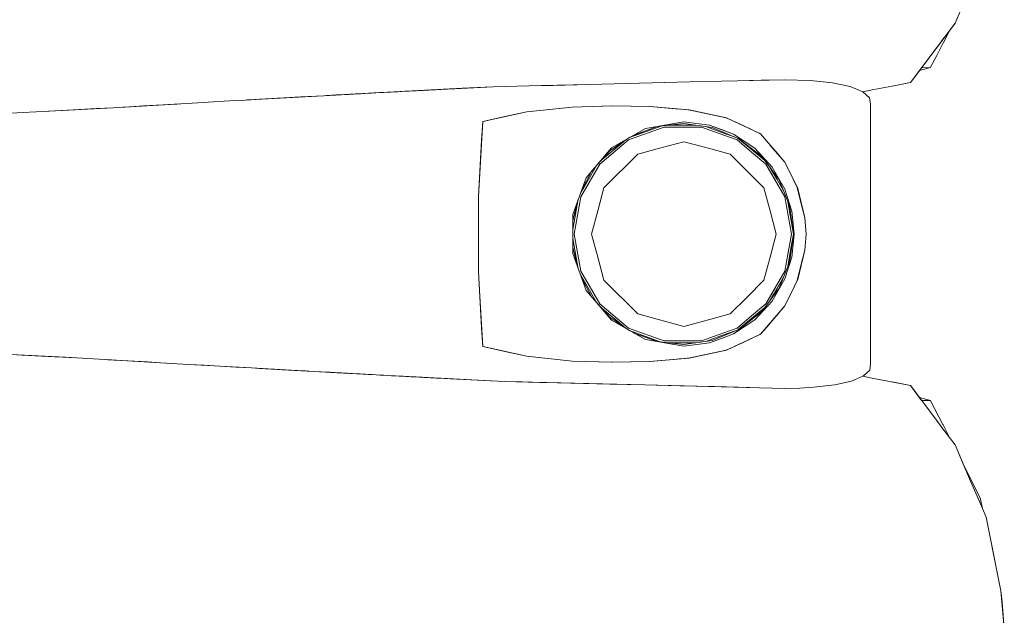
# Model space of a CAD drawing. Header units: millimetres. Extents: x 2 to 902, y -447 to 199.
# Tile 960 of 1056: x 61.676 to 62.513, y 173.198 to 173.704. Entities that reach past the tile are written whole.
import ezdxf

# ---------------------------------------------------------------- set-up
doc = ezdxf.new("R2010")
doc.units = ezdxf.units.MM
doc.header["$MEASUREMENT"] = 0
doc.layers.add('IFC-Elemento de mobília-Contorno', color=152, linetype='Continuous', lineweight=5)

msp = doc.modelspace()

# ---------------------------------------------------------------- linework, layer by layer
at = {"layer": 'IFC-Elemento de mobília-Contorno', "color": 7, "lineweight": 5}
for p, q in [((62.47145, 173.70155), (62.49788, 173.76298)), ((62.47145, 173.70155), (62.47806, 173.71691)), ((62.43362, 173.65095), (62.47145, 173.70155)), ((62.43835, 173.65728), (62.47145, 173.70155)), ((62.44308, 173.6636), (62.47145, 173.70155)), ((62.45254, 173.67625), (62.47145, 173.70155)), ((62.45727, 173.68257), (62.47145, 173.70155)), ((62.45727, 173.68257), (62.462, 173.6889)), ((62.46123, 173.6845), (62.46661, 173.69506)), ((62.45254, 173.67625), (62.45727, 173.68257)), ((62.45585, 173.6741), (62.46101, 173.6842)), ((62.46111, 173.68435), (62.46123, 173.6845)), ((62.44308, 173.6636), (62.45254, 173.67625)), ((62.45073, 173.66406), (62.45585, 173.6741)), ((62.43835, 173.65728), (62.44308, 173.6636)), ((62.44121, 173.6611), (62.45046, 173.6637)), ((62.44308, 173.6636), (62.45046, 173.6637)), ((62.45046, 173.6637), (62.45073, 173.66406)), ((62.43362, 173.65095), (62.43835, 173.65728)), ((62.03275, 173.64504), (62.07871, 173.64742)), ((62.03275, 173.64504), (62.05521, 173.64621)), ((62.03275, 173.64504), (62.05341, 173.64611)), ((62.03275, 173.64504), (62.05251, 173.64607)), ((62.03275, 173.64504), (62.04982, 173.64592)), ((62.03275, 173.64504), (62.04892, 173.64588)), ((62.03275, 173.64504), (62.04623, 173.64574)), ((62.03275, 173.64504), (62.04533, 173.6457)), ((62.03275, 173.64504), (62.04353, 173.6456)), ((62.03275, 173.64504), (62.04174, 173.64551)), ((62.03455, 173.64514), (62.07871, 173.64742)), ((62.03635, 173.64523), (62.07871, 173.64742)), ((62.03814, 173.64533), (62.07871, 173.64742)), ((62.04174, 173.64551), (62.07871, 173.64742)), ((62.04353, 173.6456), (62.07871, 173.64742)), ((62.04533, 173.6457), (62.07871, 173.64742)), ((62.04623, 173.64574), (62.07871, 173.64742)), ((62.04892, 173.64588), (62.07871, 173.64742)), ((62.04982, 173.64592), (62.07871, 173.64742)), ((62.05251, 173.64607), (62.07871, 173.64742)), ((62.05341, 173.64611), (62.07871, 173.64742)), ((62.05366, 173.64612), (62.07871, 173.64742)), ((62.05366, 173.64612), (62.06005, 173.64645)), ((62.05521, 173.64621), (62.07871, 173.64742)), ((62.0554, 173.64621), (62.0588, 173.64639)), ((62.05544, 173.64621), (62.0615, 173.64653)), ((62.05573, 173.64622), (62.07871, 173.64742)), ((62.05573, 173.64622), (62.0597, 173.64643)), ((62.05581, 173.64622), (62.07871, 173.64742)), ((62.05608, 173.64624), (62.07871, 173.64742)), ((62.0562, 173.64624), (62.07871, 173.64742)), ((62.0588, 173.64639), (62.07871, 173.64742)), ((62.0597, 173.64643), (62.07871, 173.64742)), ((62.06005, 173.64645), (62.07871, 173.64742)), ((62.0615, 173.64653), (62.07871, 173.64742)), ((62.07871, 173.64742), (62.11954, 173.64831)), ((62.07871, 173.64742), (62.09913, 173.64787)), ((62.09913, 173.64787), (62.11954, 173.64831)), ((62.11954, 173.64831), (62.16037, 173.64921)), ((62.11954, 173.64831), (62.13995, 173.64876)), ((62.11954, 173.64831), (62.12975, 173.64854)), ((62.12975, 173.64854), (62.16037, 173.64921)), ((62.13995, 173.64876), (62.15016, 173.64899)), ((62.15016, 173.64899), (62.16037, 173.64921)), ((62.16037, 173.64921), (62.24605, 173.6516)), ((62.16037, 173.64921), (62.18179, 173.64981)), ((62.18179, 173.64981), (62.19249, 173.65011)), ((62.19249, 173.65011), (62.24605, 173.6516)), ((62.21392, 173.6507), (62.24605, 173.6516)), ((62.21392, 173.6507), (62.22463, 173.651)), ((62.22463, 173.651), (62.24605, 173.6516)), ((62.24605, 173.6516), (62.32689, 173.6534)), ((62.28647, 173.65249), (62.32689, 173.6534)), ((62.28647, 173.65249), (62.30668, 173.65295)), ((62.30668, 173.65295), (62.32689, 173.6534)), ((62.32689, 173.6534), (62.34847, 173.65269)), ((62.34847, 173.65269), (62.3673, 173.65075)), ((62.3673, 173.65075), (62.38238, 173.64754)), ((62.38238, 173.64754), (62.39302, 173.6432)), ((62.40228, 173.64496), (62.41795, 173.64795)), ((62.41795, 173.64795), (62.43362, 173.65095)), ((61.88032, 173.63674), (61.89658, 173.63765)), ((61.88176, 173.63682), (61.93489, 173.63979)), ((61.88176, 173.63682), (61.92161, 173.63905)), ((61.88176, 173.63682), (61.91497, 173.63868)), ((61.88176, 173.63682), (61.89504, 173.63756)), ((61.89504, 173.63756), (61.90168, 173.63793)), ((61.89658, 173.63765), (61.90735, 173.63825)), ((61.89658, 173.63765), (61.90152, 173.63792)), ((61.90168, 173.63793), (61.90832, 173.6383)), ((61.90832, 173.6383), (61.91497, 173.63868)), ((61.91497, 173.63868), (61.92161, 173.63905)), ((61.92161, 173.63905), (61.92825, 173.63942)), ((61.92825, 173.63942), (61.93489, 173.63979)), ((61.93489, 173.63979), (61.98896, 173.64273)), ((61.93489, 173.63979), (61.9822, 173.64236)), ((61.93489, 173.63979), (61.97882, 173.64218)), ((61.93489, 173.63979), (61.96531, 173.64144)), ((61.93489, 173.63979), (61.96193, 173.64126)), ((61.93489, 173.63979), (61.94841, 173.64052)), ((61.93489, 173.63979), (61.94165, 173.64016)), ((61.93721, 173.63992), (61.94165, 173.64016)), ((61.9383, 173.63997), (61.94534, 173.64037)), ((61.9383, 173.63997), (61.94127, 173.64014)), ((61.94127, 173.64014), (61.94534, 173.64037)), ((61.94165, 173.64016), (61.94841, 173.64052)), ((61.94534, 173.64037), (61.95435, 173.64085)), ((61.94534, 173.64037), (61.95361, 173.64081)), ((61.94534, 173.64037), (61.94948, 173.64059)), ((61.94841, 173.64052), (61.95517, 173.64089)), ((61.94948, 173.64059), (61.95361, 173.64081)), ((61.95361, 173.64081), (61.9591, 173.64111)), ((61.95361, 173.64081), (61.95606, 173.64094)), ((61.95517, 173.64089), (61.95855, 173.64108)), ((61.95517, 173.64089), (61.95598, 173.64093)), ((61.95558, 173.64091), (61.95692, 173.64099)), ((61.95855, 173.64108), (61.96531, 173.64144)), ((61.96193, 173.64126), (61.96531, 173.64144)), ((61.96322, 173.64133), (61.96628, 173.6415)), ((61.96531, 173.64144), (61.96869, 173.64163)), ((61.96842, 173.64161), (61.97544, 173.642)), ((61.97544, 173.642), (61.97882, 173.64218)), ((61.97882, 173.64218), (61.9822, 173.64236)), ((61.9822, 173.64236), (61.98559, 173.64254)), ((61.98559, 173.64254), (61.98896, 173.64273)), ((61.98896, 173.64273), (62.03139, 173.64497)), ((61.98896, 173.64273), (62.03002, 173.6449)), ((61.98896, 173.64273), (62.02728, 173.64476)), ((61.98896, 173.64273), (62.02591, 173.64468)), ((61.98896, 173.64273), (62.02455, 173.64461)), ((61.98896, 173.64273), (62.01359, 173.64403)), ((61.98896, 173.64273), (62.01086, 173.64389)), ((61.98896, 173.64273), (61.99991, 173.6433)), ((61.98896, 173.64273), (61.9917, 173.64288)), ((61.9917, 173.64288), (61.99444, 173.64302)), ((61.99444, 173.64302), (61.99991, 173.6433)), ((61.99444, 173.64302), (61.9979, 173.6432)), ((61.99991, 173.6433), (62.00539, 173.6436)), ((62.00126, 173.64337), (62.0053, 173.6436)), ((62.00367, 173.6435), (62.00543, 173.6436)), ((62.005, 173.64358), (62.00601, 173.64363)), ((62.005, 173.64358), (62.00539, 173.6436)), ((62.00505, 173.64358), (62.00594, 173.64363)), ((62.0052, 173.64359), (62.00614, 173.64364)), ((62.00526, 173.64359), (62.00561, 173.64361)), ((62.00536, 173.6436), (62.01157, 173.64393)), ((62.00536, 173.6436), (62.00743, 173.64371)), ((62.00539, 173.6436), (62.01086, 173.64389)), ((62.00539, 173.6436), (62.00743, 173.64371)), ((62.00541, 173.6436), (62.00629, 173.64365)), ((62.00544, 173.6436), (62.01157, 173.64393)), ((62.00558, 173.64361), (62.00641, 173.64365)), ((62.00609, 173.64364), (62.01157, 173.64393)), ((62.00634, 173.64365), (62.01157, 173.64393)), ((62.00651, 173.64366), (62.01157, 173.64393)), ((62.00655, 173.64366), (62.01157, 173.64393)), ((62.00663, 173.64367), (62.01157, 173.64393)), ((62.00671, 173.64367), (62.01157, 173.64393)), ((62.00678, 173.64367), (62.01157, 173.64393)), ((62.00696, 173.64368), (62.01157, 173.64393)), ((62.00743, 173.64371), (62.01157, 173.64393)), ((62.00743, 173.64371), (62.01086, 173.64389)), ((62.01057, 173.64387), (62.01359, 173.64403)), ((62.01157, 173.64393), (62.01363, 173.64404)), ((62.01359, 173.64403), (62.01633, 173.64417)), ((62.01363, 173.64404), (62.01569, 173.64414)), ((62.01363, 173.64404), (62.01464, 173.64409)), ((62.01568, 173.64414), (62.01631, 173.64417)), ((62.01569, 173.64414), (62.01907, 173.64432)), ((62.01569, 173.64414), (62.01658, 173.64419)), ((62.01633, 173.64417), (62.01907, 173.64432)), ((62.01858, 173.64429), (62.01879, 173.6443)), ((62.01886, 173.64431), (62.02181, 173.64447)), ((62.01888, 173.64431), (62.01935, 173.64433)), ((62.02181, 173.64447), (62.02455, 173.64461)), ((62.02455, 173.64461), (62.02591, 173.64468)), ((62.02591, 173.64468), (62.02728, 173.64476)), ((62.02728, 173.64476), (62.03002, 173.6449)), ((62.03002, 173.6449), (62.03139, 173.64497)), ((62.03139, 173.64497), (62.03275, 173.64504)), ((62.03275, 173.64504), (62.03994, 173.64541)), ((62.03275, 173.64504), (62.03814, 173.64533)), ((62.03275, 173.64504), (62.03635, 173.64523)), ((62.03275, 173.64504), (62.03455, 173.64514)), ((62.39302, 173.6432), (62.39882, 173.63805)), ((62.39304, 173.64319), (62.40228, 173.64496)), ((62.39882, 173.63805), (62.39959, 173.63255)), ((61.71243, 173.62711), (61.75591, 173.62958)), ((61.71243, 173.62711), (61.74142, 173.62875)), ((61.72692, 173.62793), (61.74142, 173.62875)), ((61.74142, 173.62875), (61.75591, 173.62958)), ((61.75591, 173.62958), (61.7704, 173.6304)), ((61.75591, 173.62958), (61.76536, 173.63012)), ((61.76409, 173.63004), (61.76536, 173.63012)), ((61.76536, 173.63012), (61.81223, 173.63283)), ((61.76536, 173.63012), (61.7818, 173.63107)), ((61.7704, 173.6304), (61.82764, 173.63372)), ((61.7704, 173.6304), (61.81333, 173.63289)), ((61.7704, 173.6304), (61.78471, 173.63123)), ((61.78132, 173.63104), (61.80989, 173.63269)), ((61.7818, 173.63107), (61.78858, 173.63146)), ((61.79902, 173.63206), (61.82764, 173.63372)), ((61.81333, 173.63289), (61.82764, 173.63372)), ((61.82764, 173.63372), (61.8547, 173.63528)), ((61.82764, 173.63372), (61.84117, 173.6345)), ((61.84117, 173.6345), (61.8547, 173.63528)), ((61.8547, 173.63528), (61.86823, 173.63605)), ((61.86819, 173.63604), (61.873, 173.63632)), ((61.86819, 173.63604), (61.87005, 173.63616)), ((61.86823, 173.63605), (61.88176, 173.63682)), ((61.86823, 173.63605), (61.87212, 173.63627)), ((61.86949, 173.63612), (61.87129, 173.63622)), ((61.86954, 173.63612), (61.8712, 173.63621)), ((61.87021, 173.63616), (61.87212, 173.63627)), ((61.87212, 173.63627), (61.88032, 173.63674)), ((62.10751, 173.62603), (62.14603, 173.63013)), ((62.14603, 173.63013), (62.18017, 173.63122)), ((62.14603, 173.63013), (62.17963, 173.63121)), ((62.17963, 173.63121), (62.2118, 173.63068)), ((62.17963, 173.63121), (62.17974, 173.63121)), ((62.18017, 173.63122), (62.21196, 173.63068)), ((62.2118, 173.63068), (62.22834, 173.6292)), ((62.21196, 173.63068), (62.24542, 173.62766)), ((62.21196, 173.63068), (62.22869, 173.62916)), ((62.21196, 173.63068), (62.23706, 173.62841)), ((62.22834, 173.6292), (62.24489, 173.62773)), ((62.22869, 173.62916), (62.24542, 173.62766)), ((62.23373, 173.62871), (62.23377, 173.62871)), ((62.23373, 173.62871), (62.23377, 173.62871)), ((62.39955, 173.41179), (62.39959, 173.63255)), ((61.65664, 173.62421), (61.68454, 173.62567)), ((61.68454, 173.62567), (61.71243, 173.62711)), ((61.70079, 173.62651), (61.71698, 173.62741)), ((61.71243, 173.62711), (61.72692, 173.62793)), ((61.71698, 173.62741), (61.73295, 173.62829)), ((61.71698, 173.62741), (61.73295, 173.62829)), ((61.73295, 173.62829), (61.73697, 173.62851)), ((62.06995, 173.61791), (62.10751, 173.62603)), ((62.06995, 173.61791), (62.08873, 173.62197)), ((62.08873, 173.62197), (62.10751, 173.62603)), ((62.24429, 173.62778), (62.245, 173.6277)), ((62.24489, 173.62773), (62.2768, 173.62096)), ((62.24542, 173.62766), (62.27712, 173.62086)), ((62.24542, 173.62766), (62.26127, 173.62426)), ((62.26127, 173.62426), (62.26919, 173.62256)), ((62.2762, 173.62109), (62.27712, 173.62086)), ((62.2768, 173.62096), (62.29121, 173.61429)), ((62.27712, 173.62086), (62.29166, 173.61404)), ((62.27712, 173.62086), (62.28439, 173.61745)), ((62.06624, 173.55407), (62.06995, 173.618)), ((62.06717, 173.57003), (62.06995, 173.61791)), ((62.06902, 173.60195), (62.06995, 173.61791)), ((62.19394, 173.60215), (62.22405, 173.61307)), ((62.19467, 173.60414), (62.22174, 173.61397)), ((62.19793, 173.60605), (62.2183, 173.61359)), ((62.20825, 173.61194), (62.24097, 173.61745)), ((62.20825, 173.61194), (62.22467, 173.6147)), ((62.2183, 173.61359), (62.24097, 173.61613)), ((62.22405, 173.61307), (62.25604, 173.61307)), ((62.22461, 173.61469), (62.24097, 173.61745)), ((62.22824, 173.6147), (62.25107, 173.6147)), ((62.24097, 173.61745), (62.26266, 173.61472)), ((62.24097, 173.61613), (62.26512, 173.61272)), ((62.25604, 173.61307), (62.27108, 173.6076)), ((62.25963, 173.61349), (62.27162, 173.60913)), ((62.26266, 173.61472), (62.28312, 173.6071)), ((62.26266, 173.61472), (62.27289, 173.61091)), ((62.26512, 173.61272), (62.28758, 173.60321)), ((62.28422, 173.61752), (62.29166, 173.61404)), ((62.29121, 173.61429), (62.30562, 173.60762)), ((62.29166, 173.61404), (62.3062, 173.60721)), ((62.17804, 173.59283), (62.19503, 173.60439)), ((62.17936, 173.59544), (62.1938, 173.6037)), ((62.1938, 173.6037), (62.20825, 173.61194)), ((62.27108, 173.6076), (62.28612, 173.60214)), ((62.27162, 173.60913), (62.28534, 173.60415)), ((62.27289, 173.61091), (62.28312, 173.6071)), ((62.28312, 173.6071), (62.29219, 173.60106)), ((62.30492, 173.60794), (62.30576, 173.60746)), ((62.30562, 173.60762), (62.30582, 173.60739)), ((62.30562, 173.60762), (62.30582, 173.60739)), ((62.3062, 173.60721), (62.31137, 173.60122)), ((62.3062, 173.60721), (62.31654, 173.59523)), ((62.3062, 173.60721), (62.32172, 173.58924)), ((62.06624, 173.55407), (62.06902, 173.60195)), ((62.0681, 173.58599), (62.06902, 173.60195)), ((62.15791, 173.57002), (62.17936, 173.59544)), ((62.16936, 173.58159), (62.19394, 173.60215)), ((62.1715, 173.58551), (62.18988, 173.60088)), ((62.20169, 173.59013), (62.22133, 173.59539)), ((62.22133, 173.59539), (62.24097, 173.60065)), ((62.24097, 173.60065), (62.26061, 173.59539)), ((62.26061, 173.59539), (62.28024, 173.59013)), ((62.28612, 173.60214), (62.29842, 173.59184)), ((62.28716, 173.60338), (62.29945, 173.59309)), ((62.28758, 173.60321), (62.30684, 173.58825)), ((62.29219, 173.60106), (62.30126, 173.595)), ((62.31137, 173.60122), (62.31654, 173.59523)), ((62.31467, 173.59725), (62.31625, 173.59543)), ((62.31467, 173.59725), (62.32689, 173.58325)), ((62.31625, 173.59543), (62.32157, 173.58934)), ((62.31654, 173.59523), (62.32172, 173.58924)), ((62.16283, 173.57582), (62.17804, 173.59283)), ((62.17294, 173.56138), (62.20169, 173.59013)), ((62.28024, 173.59013), (62.30899, 173.56138)), ((62.29842, 173.59184), (62.31072, 173.58155)), ((62.29945, 173.59309), (62.30964, 173.58455)), ((62.30126, 173.595), (62.31612, 173.57911)), ((62.30684, 173.58825), (62.3216, 173.56884)), ((62.32172, 173.58924), (62.32689, 173.58325)), ((62.06624, 173.55407), (62.0681, 173.58599)), ((62.06717, 173.57003), (62.0681, 173.58599)), ((62.15303, 173.55667), (62.16649, 173.57992)), ((62.15326, 173.55377), (62.16936, 173.58159)), ((62.31072, 173.58155), (62.3268, 173.55376)), ((62.31072, 173.58155), (62.31876, 173.56765)), ((62.31612, 173.57911), (62.32689, 173.56034)), ((62.32689, 173.58325), (62.3321, 173.5725)), ((62.32689, 173.58325), (62.33769, 173.5607)), ((62.32689, 173.58325), (62.32959, 173.57761)), ((62.15378, 173.55871), (62.16283, 173.57582)), ((62.31466, 173.57796), (62.32015, 173.56847)), ((62.32959, 173.57761), (62.33229, 173.57197)), ((62.32959, 173.57761), (62.33769, 173.5607)), ((62.3321, 173.5725), (62.3347, 173.56712)), ((62.33229, 173.57197), (62.33769, 173.5607)), ((62.33229, 173.57197), (62.33499, 173.56633)), ((62.06624, 173.55407), (62.06717, 173.57003)), ((62.1522, 173.55438), (62.15791, 173.57002)), ((62.31876, 173.56765), (62.3268, 173.55376)), ((62.32015, 173.56847), (62.32568, 173.55891)), ((62.3216, 173.56884), (62.33087, 173.54628)), ((62.3347, 173.56712), (62.3373, 173.56175)), ((62.33499, 173.56633), (62.33769, 173.5607)), ((62.3373, 173.56175), (62.34047, 173.5488)), ((62.3373, 173.56175), (62.34205, 173.54233)), ((62.3373, 173.56175), (62.34363, 173.53585)), ((62.06624, 173.49013), (62.06624, 173.55407)), ((62.14648, 173.53873), (62.1522, 173.55438)), ((62.14766, 173.5221), (62.15326, 173.55377)), ((62.16769, 173.54174), (62.17294, 173.56138)), ((62.30899, 173.56138), (62.31426, 173.54174)), ((62.3268, 173.55376), (62.32959, 173.53793)), ((62.32689, 173.56034), (62.33275, 173.54164)), ((62.33769, 173.5607), (62.34363, 173.53585)), ((62.33769, 173.5607), (62.34066, 173.54828)), ((62.14667, 173.52597), (62.15122, 173.55169)), ((62.14667, 173.53351), (62.1511, 173.55138)), ((62.32891, 173.55107), (62.33118, 173.53822)), ((62.33087, 173.54628), (62.33403, 173.5221)), ((62.3401, 173.5503), (62.34066, 173.54828)), ((62.34044, 173.54889), (62.34047, 173.5488)), ((62.34047, 173.5488), (62.34363, 173.53585)), ((62.34053, 173.54875), (62.34151, 173.54463)), ((62.34066, 173.54828), (62.34363, 173.53585)), ((62.14648, 173.53873), (62.14648, 173.50544)), ((62.16242, 173.5221), (62.16769, 173.54174)), ((62.31426, 173.54174), (62.31952, 173.5221)), ((62.32959, 173.53793), (62.33239, 173.5221)), ((62.33118, 173.53822), (62.33403, 173.5221)), ((62.33275, 173.54164), (62.33473, 173.52208)), ((62.34151, 173.54463), (62.3416, 173.54414)), ((62.34151, 173.54463), (62.34363, 173.53585)), ((62.34205, 173.54233), (62.34363, 173.53585)), ((62.14667, 173.5107), (62.14667, 173.53351)), ((62.34363, 173.53585), (62.34477, 173.52208)), ((62.14766, 173.5221), (62.15326, 173.49043)), ((62.16242, 173.5221), (62.16769, 173.50246)), ((62.31426, 173.50246), (62.31952, 173.5221)), ((62.32959, 173.50627), (62.33239, 173.5221)), ((62.33087, 173.49792), (62.33403, 173.5221)), ((62.33192, 173.51018), (62.33403, 173.5221)), ((62.33274, 173.50253), (62.33473, 173.52208)), ((62.34363, 173.50835), (62.34477, 173.52208)), ((62.14667, 173.51824), (62.15122, 173.49248)), ((62.14648, 173.50544), (62.15791, 173.47417)), ((62.14667, 173.5107), (62.15112, 173.49276)), ((62.3268, 173.49044), (62.32959, 173.50627)), ((62.32891, 173.49314), (62.33192, 173.51018)), ((62.33769, 173.48351), (62.34363, 173.50835)), ((62.34066, 173.49593), (62.34363, 173.50835)), ((62.34151, 173.49957), (62.34363, 173.50835)), ((62.34205, 173.50188), (62.34363, 173.50835)), ((62.16769, 173.50246), (62.17294, 173.48283)), ((62.30899, 173.48283), (62.31426, 173.50246)), ((62.3216, 173.47538), (62.33087, 173.49792)), ((62.32689, 173.48387), (62.33274, 173.50253)), ((62.3373, 173.48246), (62.34047, 173.4954)), ((62.33769, 173.48351), (62.34066, 173.49593)), ((62.34012, 173.49398), (62.34066, 173.49593)), ((62.34047, 173.4954), (62.34205, 173.50188)), ((62.34052, 173.49541), (62.34151, 173.49957)), ((62.06624, 173.49013), (62.0681, 173.45822)), ((62.06624, 173.49013), (62.06717, 173.47417)), ((62.06624, 173.49013), (62.06902, 173.44226)), ((62.15302, 173.48755), (62.16649, 173.46429)), ((62.15326, 173.49043), (62.16936, 173.46262)), ((62.31072, 173.46266), (62.3268, 173.49044)), ((62.31876, 173.47656), (62.3268, 173.49044)), ((62.15376, 173.48553), (62.16283, 173.46838)), ((62.17294, 173.48283), (62.20169, 173.45408)), ((62.29462, 173.46845), (62.30899, 173.48283)), ((62.31467, 173.46625), (62.32567, 173.48529)), ((62.31612, 173.4651), (62.32689, 173.48387)), ((62.32015, 173.47574), (62.32567, 173.48529)), ((62.3347, 173.47708), (62.3373, 173.48246)), ((62.33499, 173.47788), (62.33769, 173.48351)), ((62.06717, 173.47417), (62.06995, 173.42629)), ((62.06717, 173.47417), (62.0681, 173.45822)), ((62.15791, 173.47417), (62.16865, 173.46146)), ((62.30684, 173.45596), (62.3216, 173.47538)), ((62.31072, 173.46266), (62.31876, 173.47656)), ((62.31467, 173.46626), (62.32015, 173.47574)), ((62.32689, 173.46096), (62.33499, 173.47788)), ((62.32689, 173.46096), (62.33229, 173.47224)), ((62.32689, 173.46096), (62.3321, 173.47171)), ((62.32959, 173.4666), (62.33229, 173.47224)), ((62.3321, 173.47171), (62.3347, 173.47708)), ((62.33229, 173.47224), (62.33499, 173.47788)), ((62.16283, 173.46838), (62.17804, 173.45138)), ((62.16865, 173.46146), (62.17939, 173.44873)), ((62.16936, 173.46262), (62.19394, 173.44206)), ((62.28024, 173.45408), (62.29462, 173.46845)), ((62.29842, 173.45237), (62.31072, 173.46266)), ((62.30123, 173.44916), (62.31612, 173.4651)), ((62.32689, 173.46096), (62.32959, 173.4666)), ((62.06808, 173.45849), (62.0681, 173.45822)), ((62.06808, 173.45849), (62.06902, 173.44226)), ((62.1715, 173.45869), (62.18988, 173.44332)), ((62.20169, 173.45408), (62.22133, 173.44882)), ((62.20169, 173.45408), (62.20582, 173.45297)), ((62.26061, 173.44882), (62.28024, 173.45408)), ((62.28714, 173.44081), (62.30964, 173.45964)), ((62.28758, 173.441), (62.30684, 173.45596)), ((62.3062, 173.437), (62.32689, 173.46096)), ((62.31137, 173.44299), (62.32689, 173.46096)), ((62.31468, 173.44697), (62.32689, 173.46096)), ((62.31625, 173.44877), (62.32157, 173.45487)), ((62.31654, 173.44898), (62.32172, 173.45496)), ((62.32172, 173.45496), (62.32689, 173.46096)), ((62.17804, 173.45138), (62.19501, 173.43982)), ((62.17939, 173.44873), (62.20826, 173.43227)), ((62.22133, 173.44882), (62.24097, 173.44356)), ((62.24097, 173.44356), (62.26061, 173.44882)), ((62.28312, 173.4371), (62.30126, 173.4492)), ((62.28612, 173.44206), (62.29842, 173.45237)), ((62.29219, 173.44316), (62.30126, 173.4492)), ((62.31137, 173.44299), (62.31654, 173.44898)), ((62.31468, 173.44697), (62.31625, 173.44877)), ((62.06902, 173.44226), (62.06995, 173.42621)), ((62.19394, 173.44206), (62.22405, 173.43114)), ((62.19467, 173.44005), (62.22174, 173.43023)), ((62.19794, 173.43815), (62.2183, 173.43062)), ((62.25604, 173.43115), (62.27108, 173.43661)), ((62.26512, 173.4315), (62.28758, 173.441)), ((62.27108, 173.43661), (62.28612, 173.44206)), ((62.27162, 173.43507), (62.28547, 173.44011)), ((62.27289, 173.43329), (62.28312, 173.4371)), ((62.28312, 173.4371), (62.29219, 173.44316)), ((62.29121, 173.42992), (62.30562, 173.43659)), ((62.29166, 173.43017), (62.3062, 173.437)), ((62.30492, 173.43626), (62.30576, 173.43674)), ((62.30562, 173.43659), (62.30582, 173.43682)), ((62.30562, 173.43659), (62.30582, 173.43682)), ((62.3062, 173.437), (62.31137, 173.44299)), ((62.20826, 173.43227), (62.22467, 173.42951)), ((62.2183, 173.43062), (62.24097, 173.42808)), ((62.22405, 173.43114), (62.25604, 173.43115)), ((62.22461, 173.42952), (62.24097, 173.42676)), ((62.22823, 173.42951), (62.2511, 173.42952)), ((62.24097, 173.42808), (62.26512, 173.4315)), ((62.24097, 173.42676), (62.25182, 173.42812)), ((62.25182, 173.42812), (62.26266, 173.42949)), ((62.25963, 173.43072), (62.27162, 173.43507)), ((62.26266, 173.42949), (62.27289, 173.43329)), ((62.2768, 173.42325), (62.29121, 173.42992)), ((62.27712, 173.42334), (62.29166, 173.43017)), ((62.28422, 173.42668), (62.29166, 173.43017)), ((61.66462, 173.41987), (61.67838, 173.41916)), ((61.66462, 173.41987), (61.70589, 173.41775)), ((62.06995, 173.42629), (62.10742, 173.4182)), ((62.06995, 173.42629), (62.08868, 173.42225)), ((62.08868, 173.42225), (62.10742, 173.4182)), ((62.24489, 173.41648), (62.2768, 173.42325)), ((62.24542, 173.41656), (62.27712, 173.42334)), ((62.24542, 173.41656), (62.26128, 173.41995)), ((62.25332, 173.41824), (62.26127, 173.41995)), ((62.26127, 173.41995), (62.26919, 173.42164)), ((62.26919, 173.42164), (62.27712, 173.42334)), ((62.2762, 173.42312), (62.27712, 173.42334)), ((62.27712, 173.42334), (62.28439, 173.42676)), ((61.67805, 173.41918), (61.69213, 173.41845)), ((61.67811, 173.41917), (61.70589, 173.41775)), ((61.67814, 173.41917), (61.68055, 173.41905)), ((61.67819, 173.41917), (61.69785, 173.41812)), ((61.68055, 173.41905), (61.69785, 173.41812)), ((61.69213, 173.41845), (61.70589, 173.41775)), ((61.69785, 173.41812), (61.71514, 173.4172)), ((61.70589, 173.41775), (61.72014, 173.41694)), ((61.70958, 173.41749), (61.72253, 173.4168)), ((61.71514, 173.4172), (61.72202, 173.41683)), ((61.72014, 173.41694), (61.76289, 173.41454)), ((61.72014, 173.41694), (61.73439, 173.41614)), ((61.73439, 173.41614), (61.76289, 173.41454)), ((61.75006, 173.41526), (61.76289, 173.41454)), ((61.75114, 173.41519), (61.78531, 173.41323)), ((61.75114, 173.41519), (61.76769, 173.41424)), ((61.76289, 173.41454), (61.77709, 173.41371)), ((61.76769, 173.41424), (61.78531, 173.41323)), ((61.77709, 173.41371), (61.7913, 173.41288)), ((61.77709, 173.41371), (61.81972, 173.41123)), ((61.78531, 173.41323), (61.79544, 173.41264)), ((61.7913, 173.41288), (61.80551, 173.41205)), ((61.7913, 173.41288), (61.81972, 173.41123)), ((61.80551, 173.41205), (61.81972, 173.41123)), ((61.81972, 173.41123), (61.87339, 173.40815)), ((61.81972, 173.41123), (61.83313, 173.41046)), ((62.10742, 173.4182), (62.14603, 173.41408)), ((62.14603, 173.41408), (62.18017, 173.41298)), ((62.14603, 173.41408), (62.17978, 173.41298)), ((62.17953, 173.41299), (62.2118, 173.41353)), ((62.17963, 173.41299), (62.17974, 173.41299)), ((62.18017, 173.41298), (62.21196, 173.41354)), ((62.2118, 173.41353), (62.24489, 173.41648)), ((62.2118, 173.41353), (62.22834, 173.415)), ((62.21196, 173.41354), (62.24542, 173.41656)), ((62.22834, 173.415), (62.24489, 173.41648)), ((62.23706, 173.41579), (62.24542, 173.41656)), ((62.24381, 173.41638), (62.24542, 173.41656)), ((62.24542, 173.41656), (62.25334, 173.41825)), ((62.39896, 173.40641), (62.39955, 173.41179)), ((61.83313, 173.41046), (61.84655, 173.40969)), ((61.84655, 173.40969), (61.85997, 173.40892)), ((61.85997, 173.40892), (61.87339, 173.40815)), ((61.87339, 173.40815), (61.87993, 173.40779)), ((61.87339, 173.40815), (61.92571, 173.40522)), ((61.8798, 173.4078), (61.92571, 173.40522)), ((61.87993, 173.40779), (61.88647, 173.40742)), ((61.88647, 173.40742), (61.89301, 173.40705)), ((61.88647, 173.40742), (61.92571, 173.40522)), ((61.89301, 173.40705), (61.92571, 173.40522)), ((61.89301, 173.40705), (61.89955, 173.40668)), ((61.89943, 173.40669), (61.90609, 173.40632)), ((61.89955, 173.40668), (61.92571, 173.40522)), ((61.90609, 173.40632), (61.91263, 173.40595)), ((61.90609, 173.40632), (61.92571, 173.40522)), ((61.91263, 173.40595), (61.91917, 173.40559)), ((61.91263, 173.40595), (61.92571, 173.40522)), ((61.91917, 173.40559), (61.92571, 173.40522)), ((61.92571, 173.40522), (61.9324, 173.40486)), ((61.92571, 173.40522), (61.97928, 173.4023)), ((61.9324, 173.40486), (61.9391, 173.40449)), ((61.9324, 173.40486), (61.97928, 173.4023)), ((61.9377, 173.40456), (61.93995, 173.40444)), ((61.9391, 173.40449), (61.94424, 173.4042)), ((61.9391, 173.40449), (61.9458, 173.40413)), ((61.9391, 173.40449), (61.97928, 173.4023)), ((61.93983, 173.40445), (61.93995, 173.40444)), ((61.93985, 173.40445), (61.94094, 173.40439)), ((61.94041, 173.40442), (61.94424, 173.4042)), ((61.94162, 173.40435), (61.94424, 173.4042)), ((61.94424, 173.4042), (61.95316, 173.40371)), ((61.94424, 173.4042), (61.9487, 173.40396)), ((61.94424, 173.4042), (61.95488, 173.40363)), ((61.9458, 173.40413), (61.95249, 173.40375)), ((61.9458, 173.40413), (61.97928, 173.4023)), ((61.9487, 173.40396), (61.95316, 173.40371)), ((61.94925, 173.40393), (61.9517, 173.4038)), ((61.94932, 173.40393), (61.95193, 173.40379)), ((61.94934, 173.40393), (61.95198, 173.40378)), ((61.94945, 173.40392), (61.95239, 173.40376)), ((61.94963, 173.40391), (61.95306, 173.40372)), ((61.94973, 173.40391), (61.95348, 173.40371)), ((61.94977, 173.4039), (61.95364, 173.4037)), ((61.94996, 173.40389), (61.9545, 173.40365)), ((61.94998, 173.40389), (61.95463, 173.40364)), ((61.95249, 173.40375), (61.95919, 173.40339)), ((61.95249, 173.40375), (61.95634, 173.40355)), ((61.95249, 173.40375), (61.97928, 173.4023)), ((61.95316, 173.40371), (61.95519, 173.40361)), ((61.95919, 173.40339), (61.97928, 173.4023)), ((61.95919, 173.40339), (61.96254, 173.40321)), ((61.96254, 173.40321), (61.96589, 173.40303)), ((61.96254, 173.40321), (61.97928, 173.4023)), ((61.96589, 173.40303), (61.97259, 173.40266)), ((61.96589, 173.40303), (61.97928, 173.4023)), ((62.39359, 173.40135), (62.39896, 173.40641)), ((61.97259, 173.40266), (61.97594, 173.40247)), ((61.97594, 173.40247), (61.97928, 173.4023)), ((61.97928, 173.4023), (61.98258, 173.40212)), ((61.98258, 173.40212), (61.98587, 173.40195)), ((61.98587, 173.40195), (61.98916, 173.40177)), ((61.98916, 173.40177), (61.99246, 173.4016)), ((61.99246, 173.4016), (61.99575, 173.40142)), ((61.99575, 173.40142), (61.99904, 173.40124)), ((61.99904, 173.40124), (62.03196, 173.39951)), ((61.99904, 173.40124), (62.00228, 173.40108)), ((61.99904, 173.40124), (62.00233, 173.40108)), ((62.00104, 173.40114), (62.00675, 173.40083)), ((62.0017, 173.40111), (62.00228, 173.40108)), ((62.00189, 173.4011), (62.00615, 173.40086)), ((62.00228, 173.40108), (62.00675, 173.40083)), ((62.00233, 173.40108), (62.00562, 173.4009)), ((62.00233, 173.40108), (62.03196, 173.39951)), ((62.00562, 173.4009), (62.00892, 173.40073)), ((62.00675, 173.40083), (62.00898, 173.40072)), ((62.00859, 173.40074), (62.01568, 173.40036)), ((62.00892, 173.40073), (62.01221, 173.40055)), ((62.00898, 173.40072), (62.01121, 173.4006)), ((62.01121, 173.4006), (62.01344, 173.40048)), ((62.01217, 173.40055), (62.01344, 173.40048)), ((62.01221, 173.40055), (62.0155, 173.40038)), ((62.01344, 173.40048), (62.01568, 173.40036)), ((62.0155, 173.40038), (62.01879, 173.4002)), ((62.01568, 173.40036), (62.02084, 173.40009)), ((62.01568, 173.40036), (62.0209, 173.40008)), ((62.01568, 173.40036), (62.02032, 173.40012)), ((62.01568, 173.40036), (62.02081, 173.40009)), ((62.01568, 173.40036), (62.02034, 173.40011)), ((62.01568, 173.40036), (62.0209, 173.40008)), ((62.01568, 173.40036), (62.02036, 173.40011)), ((62.01568, 173.40036), (62.02066, 173.4001)), ((62.01568, 173.40036), (62.02013, 173.40013)), ((62.01568, 173.40036), (62.02092, 173.40008)), ((62.01568, 173.40036), (62.02088, 173.40008)), ((62.01568, 173.40036), (62.01966, 173.40015)), ((62.0181, 173.40024), (62.02052, 173.40011)), ((62.01879, 173.4002), (62.02208, 173.40002)), ((62.01879, 173.4002), (62.02066, 173.4001)), ((62.02013, 173.40013), (62.02208, 173.40002)), ((62.02052, 173.40011), (62.02293, 173.39998)), ((62.02093, 173.40009), (62.02225, 173.40002)), ((62.02177, 173.40004), (62.02288, 173.39998)), ((62.02208, 173.40002), (62.02538, 173.39985)), ((62.02212, 173.40002), (62.02343, 173.39996)), ((62.02216, 173.40002), (62.02349, 173.39996)), ((62.02221, 173.40002), (62.02356, 173.39995)), ((62.02287, 173.39998), (62.02293, 173.39998)), ((62.02538, 173.39985), (62.02703, 173.39976)), ((62.02703, 173.39976), (62.02867, 173.39968)), ((62.02703, 173.39976), (62.03196, 173.39951)), ((62.02867, 173.39968), (62.03196, 173.39951)), ((62.03032, 173.39959), (62.03196, 173.39951)), ((62.03196, 173.39951), (62.0375, 173.39922)), ((62.03196, 173.39951), (62.03473, 173.39936)), ((62.03196, 173.39951), (62.03889, 173.39914)), ((62.03196, 173.39951), (62.04304, 173.39894)), ((62.03196, 173.39951), (62.04442, 173.39886)), ((62.03196, 173.39951), (62.04858, 173.39866)), ((62.03196, 173.39951), (62.04996, 173.39858)), ((62.03196, 173.39951), (62.06027, 173.39806)), ((62.03196, 173.39951), (62.08857, 173.39661)), ((62.03473, 173.39936), (62.0606, 173.39804)), ((62.0375, 173.39922), (62.06027, 173.39806)), ((62.03889, 173.39914), (62.06052, 173.39805)), ((62.04229, 173.39899), (62.08857, 173.39661)), ((62.04304, 173.39894), (62.06027, 173.39806)), ((62.04442, 173.39886), (62.06047, 173.39805)), ((62.04833, 173.39868), (62.08857, 173.39661)), ((62.04858, 173.39866), (62.06027, 173.39806)), ((62.04996, 173.39858), (62.06042, 173.39805)), ((62.0606, 173.39804), (62.08857, 173.39661)), ((62.08857, 173.39661), (62.20775, 173.39371)), ((62.08857, 173.39661), (62.14816, 173.39516)), ((62.08857, 173.39661), (62.13326, 173.39552)), ((62.08857, 173.39661), (62.17795, 173.39444)), ((62.08857, 173.39661), (62.11836, 173.39588)), ((62.08857, 173.39661), (62.19285, 173.39408)), ((62.08857, 173.39661), (62.10347, 173.39624)), ((62.10347, 173.39624), (62.11836, 173.39588)), ((62.11836, 173.39588), (62.13326, 173.39552)), ((62.13326, 173.39552), (62.14816, 173.39516)), ((62.14816, 173.39516), (62.17795, 173.39444)), ((62.17795, 173.39444), (62.19285, 173.39408)), ((62.36927, 173.39377), (62.38357, 173.39704)), ((62.38357, 173.39704), (62.39359, 173.40135)), ((62.39289, 173.40105), (62.40228, 173.39925)), ((62.40228, 173.39925), (62.43362, 173.39326)), ((62.41795, 173.39625), (62.43362, 173.39326)), ((62.19285, 173.39408), (62.20775, 173.39371)), ((62.20775, 173.39371), (62.32689, 173.3908)), ((62.20775, 173.39371), (62.23753, 173.39298)), ((62.20775, 173.39371), (62.2971, 173.39154)), ((62.23753, 173.39298), (62.26732, 173.39226)), ((62.26732, 173.39226), (62.2971, 173.39154)), ((62.32689, 173.3908), (62.33951, 173.39107)), ((62.33951, 173.39107), (62.35131, 173.39171)), ((62.35131, 173.39171), (62.36927, 173.39377)), ((62.43362, 173.39326), (62.44308, 173.38061)), ((62.43362, 173.39326), (62.45254, 173.36796)), ((62.44121, 173.38311), (62.45046, 173.38051)), ((62.44308, 173.38061), (62.45046, 173.38051)), ((62.45046, 173.38051), (62.45073, 173.38015)), ((62.45073, 173.38015), (62.46101, 173.36)), ((62.45254, 173.36796), (62.462, 173.35531)), ((62.46101, 173.36), (62.46123, 173.35971)), ((62.46123, 173.35971), (62.46638, 173.34959)), ((62.462, 173.35531), (62.47145, 173.34266)), ((62.46638, 173.34959), (62.46662, 173.34913)), ((62.47145, 173.34266), (62.47806, 173.3273)), ((62.47145, 173.34266), (62.48467, 173.31195)), ((62.47806, 173.3273), (62.48467, 173.31195)), ((62.47806, 173.3273), (62.48225, 173.31846)), ((62.48219, 173.31859), (62.48226, 173.31843)), ((62.48222, 173.31853), (62.48223, 173.3185)), ((62.48222, 173.31852), (62.48752, 173.30809)), ((62.48226, 173.31843), (62.48752, 173.30809)), ((62.48467, 173.31195), (62.49127, 173.29659)), ((62.48752, 173.30809), (62.49279, 173.29774)), ((62.49127, 173.29659), (62.49472, 173.28858)), ((62.49279, 173.29774), (62.49472, 173.28858)), ((62.49279, 173.29774), (62.49472, 173.28858)), ((62.49279, 173.29774), (62.49472, 173.28859)), ((62.49279, 173.29774), (62.49472, 173.28858)), ((62.49279, 173.29774), (62.49472, 173.28859)), ((62.49279, 173.29774), (62.49472, 173.28859)), ((62.49472, 173.28858), (62.49788, 173.28122)), ((62.49788, 173.28122), (62.50098, 173.26557)), ((62.49788, 173.28122), (62.50409, 173.24991)), ((62.49788, 173.28122), (62.50719, 173.23424)), ((62.49788, 173.28122), (62.51029, 173.21859)), ((62.50098, 173.26557), (62.50409, 173.24991)), ((62.50409, 173.24991), (62.50719, 173.23424)), ((62.50719, 173.23424), (62.51029, 173.21859)), ((62.51029, 173.21859), (62.51333, 173.18653)), ((62.51029, 173.21859), (62.51149, 173.20889)), ((62.51149, 173.20889), (62.51333, 173.18653))]:
    msp.add_line(p, q, dxfattribs=at)

doc.saveas('drawing.dxf')
